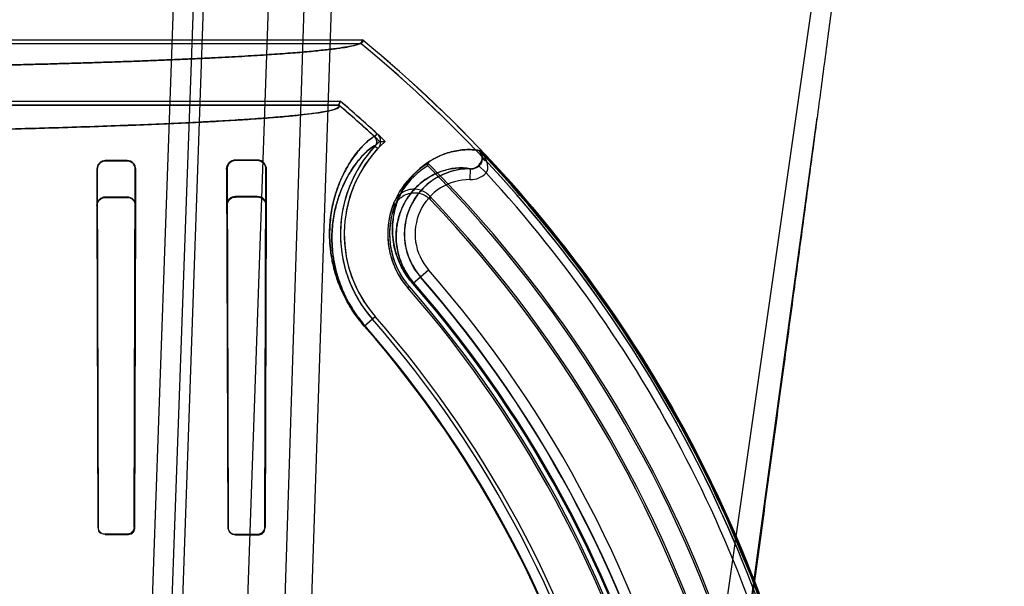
# Model space of a CAD drawing. Header units: millimetres. Extents: x 0 to 297, y 0 to 210.
# Tile 366 of 405: x 240.86 to 241.086, y 158.85 to 158.98. Entities that reach past the tile are written whole.
import ezdxf

# ---------------------------------------------------------------- set-up
doc = ezdxf.new("R2010")
doc.units = ezdxf.units.MM
doc.header["$LTSCALE"] = 16.335
doc.layers.get('0').update_dxf_attribs({"linetype": 'CONTINUOUS'})
for name, color, linetype in [('AXES_REF', 7, 'CONTINUOUS'), ('INTFCLR_1', 7, 'CONTINUOUS'), ('INTFCLR_144815', 7, 'CONTINUOUS'), ('INTFCLR_72935', 7, 'CONTINUOUS')]:
    doc.layers.add(name, color=color, linetype=linetype)

msp = doc.modelspace()

# ---------------------------------------------------------------- linework, layer by layer
at = {"color": 7, "linetype": 'Continuous'}
for centre, radius in [((241.5069109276, 154.9564782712), 4.8479140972), ((241.5069109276, 154.9564782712), 4.8475), ((241.5069109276, 154.9564782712), 4.8164570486), ((241.5069109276, 159.1054782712), 0.4275)]:
    msp.add_circle(centre, radius, dxfattribs=at)
msp.add_arc((241.5069109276, 154.9564782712), 4.8, 278.2771290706, 261.7228709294, dxfattribs=at)
at = {"layer": 'AXES_REF', "color": 7, "linetype": 'Continuous'}
msp.add_arc((241.5069109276, 154.9564782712), 4.91, 113.0826119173, 66.9173880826, dxfattribs=at)
at = {"layer": 'AXES_REF', "color": 9, "linetype": 'Continuous'}
msp.add_arc((241.5069109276, 154.9564782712), 4.4222561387, 94.4118118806, 85.5881881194, dxfattribs=at)
at = {"layer": 'INTFCLR_1', "color": 6, "linetype": 'Continuous'}
for p, q in [((240.8109677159, 158.975387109), (240.9384938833, 158.975387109)), ((240.9384938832, 158.975387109), (240.9381784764, 158.9745054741)), ((240.9381784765, 158.9745054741), (240.8325016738, 158.9745054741)), ((240.8325016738, 158.9612596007), (240.9333896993, 158.9612596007)), ((240.9330656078, 158.9603779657), (240.9333896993, 158.9612596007)), ((240.5604766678, 158.9603779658), (240.9330656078, 158.9603779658)), ((240.8842711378, 158.9476036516), (240.8792711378, 158.9475876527)), ((240.8842711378, 158.9475064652), (240.8792711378, 158.9474929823)), ((240.9142711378, 158.9477294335), (240.9092711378, 158.9477038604)), ((240.9142711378, 158.9476072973), (240.9092711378, 158.9475876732)), ((240.8773109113, 158.9456122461), (240.8775571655, 158.8631826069)), ((240.8774027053, 158.9456122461), (240.8776228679, 158.8631826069)), ((240.8859356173, 158.8631826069), (240.8861628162, 158.9456122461)), ((240.8860029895, 158.8631826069), (240.8862593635, 158.9456122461)), ((240.9072016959, 158.9456122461), (240.9074863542, 158.8631826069)), ((240.9073122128, 158.9456122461), (240.9075579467, 158.8631826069)), ((240.9160062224, 158.8631826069), (240.9162644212, 158.9456122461)), ((240.916080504, 158.8631826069), (240.9163858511, 158.9456122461)), ((240.9535539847, 158.9464007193), (240.9536232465, 158.9469519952)), ((240.8792711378, 158.8615340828), (240.8842711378, 158.8615243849)), ((240.8792711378, 158.8614683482), (240.8842711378, 158.8614578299)), ((240.9092711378, 158.8614683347), (240.9142711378, 158.8614554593)), ((240.9092711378, 158.8613965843), (240.9142711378, 158.8613823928))]:
    msp.add_line(p, q, dxfattribs=at)
at = {"layer": 'INTFCLR_1', "color": 9, "linetype": 'Continuous'}
for p, q in [((240.9413155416, 158.953079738), (240.9419122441, 158.9537287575)), ((240.9413981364, 158.9509529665), (240.942043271, 158.950352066)), ((240.9653853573, 158.949905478), (240.9655637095, 158.9499054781)), ((240.8792711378, 158.9474929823), (240.8792711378, 158.9475876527)), ((240.8842711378, 158.9476036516), (240.8842711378, 158.9475064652)), ((240.9092711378, 158.9475876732), (240.9092711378, 158.9477038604)), ((240.9142711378, 158.9477294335), (240.9142711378, 158.9476072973)), ((240.8773109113, 158.9456122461), (240.8774027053, 158.9456122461)), ((240.8861628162, 158.9456122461), (240.8862593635, 158.9456122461)), ((240.9072016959, 158.9456122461), (240.9073122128, 158.9456122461)), ((240.9162644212, 158.9456122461), (240.9163858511, 158.9456122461)), ((240.9633153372, 158.94322491), (240.9633461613, 158.9457243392)), ((240.965193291, 158.9464873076), (240.9669804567, 158.9447431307)), ((240.9500900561, 158.9192540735), (240.9537179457, 158.9224261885)), ((240.9489635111, 158.9182690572), (240.9492928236, 158.918556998)), ((240.9389169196, 158.909484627), (240.9414353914, 158.911686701)), ((240.8776228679, 158.8631826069), (240.8775571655, 158.8631826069)), ((240.8792711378, 158.8614683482), (240.8792711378, 158.8615340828)), ((240.8842711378, 158.8615243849), (240.8842711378, 158.8614578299)), ((240.8860029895, 158.8631826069), (240.8859356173, 158.8631826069)), ((240.9075579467, 158.8631826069), (240.9074863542, 158.8631826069)), ((240.9092711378, 158.8613965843), (240.9092711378, 158.8614683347)), ((240.9142711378, 158.8614554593), (240.9142711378, 158.8613823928)), ((240.916080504, 158.8631826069), (240.9160062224, 158.8631826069))]:
    msp.add_line(p, q, dxfattribs=at)
at = {"layer": 'INTFCLR_1', "color": 7, "linetype": 'Continuous'}
for points in [[(240.9072016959, 158.9456122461), (240.9072048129, 158.9457387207), (240.9072158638, 158.9458668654), (240.907235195, 158.9459961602), (240.9072630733, 158.9461258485), (240.907299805, 158.9462555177), (240.9073458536, 158.9463850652), (240.907401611, 158.9465139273), (240.9074672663, 158.9466411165), (240.907543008, 158.9467657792)], [(240.8842711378, 158.8615243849), (240.8843425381, 158.8615257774), (240.8844143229, 158.861530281), (240.8844863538, 158.8615379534), (240.8845584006, 158.8615488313), (240.8846304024, 158.8615629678), (240.8847024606, 158.8615804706), (240.8847744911, 158.8616014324), (240.8848462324, 158.8616258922), (240.8849175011, 158.8616539)], [(240.9142711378, 158.8614554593), (240.9143325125, 158.861456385), (240.9143915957, 158.8614593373), (240.914448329, 158.8614640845), (240.9145025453, 158.8614703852), (240.9145543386, 158.8614780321), (240.9146040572, 158.86148689), (240.9146517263, 158.8614968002), (240.9146972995, 158.8615075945), (240.9147410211, 158.8615191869), (240.914782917, 158.8615314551), (240.9148229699, 158.8615442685), (240.9148613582, 158.8615575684), (240.914898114, 158.8615712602), (240.9149332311, 158.861585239), (240.9149668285, 158.8615994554), (240.9149988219, 158.8616137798), (240.9150293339, 158.8616281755), (240.9150587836, 158.8616427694), (240.9150873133, 158.8616575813), (240.9151148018, 158.8616724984), (240.9151412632, 158.8616874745), (240.91516668, 158.8617024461), (240.9151910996, 158.8617173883), (240.9152146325, 158.8617323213), (240.9152373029, 158.8617472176), (240.9152591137, 158.8617620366), (240.9152801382, 158.8617767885), (240.9153004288, 158.8617914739), (240.9153199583, 158.8618060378), (240.9153386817, 158.8618204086), (240.9153565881, 158.8618345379), (240.9153737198, 158.8618484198), (240.9153901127, 158.8618620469), (240.9154057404, 158.8618753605), (240.9154206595, 158.8618883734), (240.9154350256, 158.8619011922), (240.9154488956, 158.8619138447), (240.9154622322, 158.8619262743), (240.9154750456, 158.8619384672)]]:
    msp.add_lwpolyline(points, dxfattribs=at)
at = {"layer": 'INTFCLR_1', "color": 6, "linetype": 'Continuous'}
for centre, radius, start, end in [((240.7467711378, 158.7414782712), 0.3024416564, 16.9630954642, 50.66033312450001), ((240.7467711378, 158.7414782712), 0.3015600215, 16.9630954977, 50.6004938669), ((240.7467711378, 158.7414782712), 0.2883232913, 47.4048661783, 49.66507497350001), ((240.7467711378, 158.7414782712), 0.2874416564, 47.4048594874, 49.6005726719), ((240.9403003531, 158.9519753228), 0.0015001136, 317.0367077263, 47.4092146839), ((240.9403003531, 158.9519753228), 0.0023817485, 317.0359018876, 47.4092186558), ((240.9631606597, 158.9306826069), 0.029740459, 137.0331414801, 221.1654492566), ((240.9631606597, 158.9306826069), 0.028858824, 137.0331411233, 221.1654492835), ((240.9631606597, 158.9306826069), 0.018858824, 120.3796132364, 221.1654492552), ((240.9631606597, 158.9306826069), 0.0184213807, 121.43264916, 221.1654492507), ((240.7467711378, 158.7414782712), 0.2911225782, 16.9630954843, 44.741095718), ((240.7467711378, 158.7414782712), 0.2915600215, 16.9630953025, 44.8084638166), ((240.7467711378, 158.7414782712), 0.2996810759, 10.8985890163, 42.7086480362), ((240.7467711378, 158.7414782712), 0.2685828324, 13.9313766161, 41.16544924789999), ((240.7467711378, 158.7414782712), 0.2690202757, 13.9313763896, 41.16544924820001), ((240.7467711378, 158.7414782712), 0.2577011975, 13.9313763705, 41.1654492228), ((240.7467711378, 158.7414782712), 0.2585828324, 13.9313761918, 41.1654492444)]:
    msp.add_arc(centre, radius, start, end, dxfattribs=at)
at = {"layer": 'INTFCLR_1', "color": 9, "linetype": 'Continuous'}
for centre, radius, start, end in [((240.7467711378, 158.7414782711), 0.302178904, 4.2349584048, 43.61014177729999), ((240.9631606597, 158.9306826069), 0.0150428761, 89.29343788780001, 221.165449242), ((240.9631606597, 158.9306826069), 0.0125432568, 89.2934378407, 221.165449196), ((240.9633807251, 158.9482509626), 0.0050263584, 269.2546319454, 315.7407849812), ((240.7467711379, 158.7414782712), 0.2748983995, 13.9313763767, 41.1654492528), ((240.7467711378, 158.7414782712), 0.2723987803, 13.931376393, 41.1654492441), ((240.7467711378, 158.7414782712), 0.2700792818, 13.9313770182, 41.165449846), ((240.7467711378, 158.7414782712), 0.2703464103, 13.9313763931, 41.1654492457), ((240.7467711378, 158.7414782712), 0.2552374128, 13.9313770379, 41.16544983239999), ((240.7467711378, 158.7414782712), 0.2554052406, 13.9313763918, 41.1654492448)]:
    msp.add_arc(centre, radius, start, end, dxfattribs=at)
at = {"layer": 'INTFCLR_1', "color": 6, "linetype": 'Continuous'}
for points, knots in [([(240.8065762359, 158.9687386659), (240.8083582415, 158.9687590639), (240.8119033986, 158.9688016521), (240.8171912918, 158.9688713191), (240.8224180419, 158.968946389), (240.8275791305, 158.9690267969), (240.8326700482, 158.9691124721), (240.8376864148, 158.9692033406), (240.8426238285, 158.9692993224), (240.8474780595, 158.969400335), (240.8522448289, 158.9695062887), (240.8569200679, 158.9696170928), (240.8614996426, 158.9697326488), (240.8659796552, 158.9698528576), (240.8703561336, 158.969977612), (240.874625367, 158.9701068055), (240.8787835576, 158.9702403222), (240.8828271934, 158.9703780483), (240.8867526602, 158.9705198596), (240.8905566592, 158.9706656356), (240.8942357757, 158.9708152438), (240.8977869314, 158.9709685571), (240.9012069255, 158.9711254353), (240.9044929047, 158.9712857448), (240.9076418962, 158.9714493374), (240.9106512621, 158.9716160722), (240.9135182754, 158.9717857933), (240.9162405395, 158.9719583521), (240.918815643, 158.9721335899), (240.9212413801, 158.9723113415), (240.9235157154, 158.9724914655), (240.9256363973, 158.9726737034), (240.9276026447, 158.972858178), (240.9294093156, 158.9730437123), (240.9310661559, 158.9732333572), (240.9325352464, 158.9734164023), (240.9342856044, 158.9736791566), (240.935798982, 158.9738755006), (240.9392051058, 158.9748041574), (240.9384938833, 158.975387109)], [0, 0, 0, 0, 0.040362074, 0.08029761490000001, 0.119772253, 0.1587513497, 0.1972017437, 0.2350892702, 0.2723822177, 0.309046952, 0.3450531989, 0.3803681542, 0.4149629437, 0.4488058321, 0.4818693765, 0.514123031, 0.5455409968, 0.5760938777, 0.6057576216, 0.6345041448, 0.6623112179, 0.6891522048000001, 0.7150066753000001, 0.7398496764, 0.7636625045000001, 0.7864220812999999, 0.808111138, 0.8287090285, 0.8482003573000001, 0.8665674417, 0.8837952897, 0.899869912, 0.9147781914, 0.9285082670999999, 0.9410496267, 0.9523931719, 0.9625315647, 0.9791725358, 1, 1, 1, 1]), ([(240.5604766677, 158.9603779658), (240.5599677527, 158.959944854), (240.5624468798, 158.9590206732), (240.5640753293, 158.958830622), (240.5668253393, 158.958376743), (240.5699061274, 158.9580461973), (240.5737054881, 158.9576781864), (240.5780934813, 158.9573303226), (240.5831654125, 158.9569820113), (240.5888275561, 158.9566460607), (240.5950615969, 158.9563218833), (240.6018444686, 158.9560112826), (240.609149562, 158.9557153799), (240.6169527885, 158.9554352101), (240.6252231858, 158.9551718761), (240.6339310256, 158.9549263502), (240.6430382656, 158.9546996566), (240.6525161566, 158.9544924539), (240.6623335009, 158.9543054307), (240.672452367, 158.9541393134), (240.6828302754, 158.9539947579), (240.693433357, 158.9538721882), (240.7042288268, 158.9537719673), (240.7151795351, 158.9536944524), (240.726243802, 158.9536399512), (240.7373769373, 158.9536086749), (240.7485323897, 158.9536007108), (240.7596707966, 158.9536160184), (240.7707553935, 158.9536544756), (240.7817530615, 158.9537159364), (240.7926256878, 158.95380018), (240.8033350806, 158.9539069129), (240.8138399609, 158.9540357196), (240.8240992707, 158.9541860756), (240.8340746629, 158.9543573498), (240.8437349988, 158.9545489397), (240.8530432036, 158.9547600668), (240.8619671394, 158.9549899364), (240.8704754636, 158.9552376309), (240.8785463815, 158.9555024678), (240.8861456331, 158.955783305), (240.8932507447, 158.9560792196), (240.8998330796, 158.9563888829), (240.9058728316, 158.9567113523), (240.9113446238, 158.9570448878), (240.916230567, 158.9573885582), (240.920437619, 158.9577330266), (240.9239388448, 158.9580750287), (240.9266053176, 158.9583813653), (240.928763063, 158.9586911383), (240.9305217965, 158.9589832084), (240.9338547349, 158.9597063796), (240.9330656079, 158.9603779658)], [0, 0, 0, 0, 0.0053653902, 0.0105118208, 0.0174760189, 0.0261386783, 0.0359683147, 0.0479263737, 0.0615456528, 0.0767631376, 0.0934730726, 0.1116627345, 0.1312789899, 0.1521719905, 0.1743536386, 0.19771396, 0.2221132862, 0.2474965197, 0.2738282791, 0.300949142, 0.3287498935, 0.357158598, 0.3860849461, 0.4154283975, 0.4450819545, 0.4749189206, 0.5048145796, 0.5346469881, 0.5643471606, 0.5938112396, 0.6229465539, 0.651644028, 0.6797991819, 0.7072945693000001, 0.7340229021, 0.7599014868, 0.7848707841, 0.8087758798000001, 0.8315737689, 0.8532113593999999, 0.873610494, 0.8926282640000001, 0.9103060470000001, 0.9265175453, 0.941187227, 0.954324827, 0.9658240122, 0.9751315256, 0.9824167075, 0.9877637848, 0.9916803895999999, 1, 1, 1, 1]), ([(240.8792711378, 158.9475876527), (240.8788054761, 158.9475862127), (240.8777670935, 158.9472045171), (240.8773084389, 158.9461503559), (240.8773109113, 158.9456122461)], [0, 0, 0, 0, 0.4639106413, 1, 1, 1, 1]), ([(240.8792711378, 158.9474929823), (240.8787948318, 158.9474917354), (240.8777996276, 158.9470910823), (240.8774008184, 158.9460925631), (240.8774027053, 158.9456122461)], [0, 0, 0, 0, 0.4979025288, 1, 1, 1, 1]), ([(240.8862593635, 158.9456122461), (240.8862617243, 158.9460963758), (240.8858674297, 158.947153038), (240.884802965, 158.9476054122), (240.8842711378, 158.9476036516)], [0, 0, 0, 0, 0.4765274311, 1, 1, 1, 1]), ([(240.8861628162, 158.9456122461), (240.8861647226, 158.9460771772), (240.8857841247, 158.9470827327), (240.8847726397, 158.9475078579), (240.8842711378, 158.9475064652)], [0, 0, 0, 0, 0.4810806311, 1, 1, 1, 1]), ([(240.9092711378, 158.9475876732), (240.908787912, 158.9475858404), (240.9077470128, 158.9471835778), (240.9073098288, 158.9461327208), (240.9073122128, 158.9456122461)], [0, 0, 0, 0, 0.4814434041, 1, 1, 1, 1]), ([(240.9163858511, 158.9456122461), (240.9163889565, 158.9460906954), (240.916011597, 158.9472083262), (240.9148724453, 158.9477326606), (240.9142711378, 158.9477294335)], [0, 0, 0, 0, 0.44311006, 1, 1, 1, 1]), ([(240.9162644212, 158.9456122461), (240.9162666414, 158.9460626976), (240.9159104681, 158.9471148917), (240.9148379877, 158.9476095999), (240.9142711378, 158.9476072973)], [0, 0, 0, 0, 0.4427915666, 1, 1, 1, 1]), ([(240.9074863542, 158.8631826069), (240.9074873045, 158.8627230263), (240.9078736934, 158.8617748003), (240.9088201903, 158.8613978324), (240.9092711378, 158.8613965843)], [0, 0, 0, 0, 0.504740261, 1, 1, 1, 1]), ([(240.9142711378, 158.8613823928), (240.914717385, 158.861381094), (240.9156753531, 158.8617470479), (240.9160794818, 158.8627079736), (240.916080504, 158.8631826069)], [0, 0, 0, 0, 0.4845880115, 1, 1, 1, 1])]:
    msp.add_open_spline(points, degree=3, knots=knots, dxfattribs=at)
at = {"layer": 'INTFCLR_1', "color": 9, "linetype": 'Continuous'}
for points, knots in [([(240.9413155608, 158.9530797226), (240.94115675, 158.9532257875), (240.9402736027, 158.9525441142), (240.9394801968, 158.9519402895), (240.9383490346, 158.9507821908), (240.9373024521, 158.9495664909), (240.9361413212, 158.9480091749), (240.9349362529, 158.9461043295), (240.9337341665, 158.9437998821), (240.9326049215, 158.94103857), (240.9318306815, 158.9383912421), (240.9313439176, 158.9359840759), (240.9310626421, 158.9339348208), (240.9309093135, 158.9316949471), (240.9309217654, 158.929246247), (240.9311076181, 158.9270663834), (240.9313887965, 158.9251984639), (240.9318001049, 158.9231264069), (240.9324032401, 158.9209630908), (240.933226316, 158.9187237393), (240.9340119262, 158.9169219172), (240.9349660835, 158.9150611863), (240.9360990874, 158.9131718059), (240.9374151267, 158.9112885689), (240.938397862, 158.9100782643), (240.9389169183, 158.909484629)], [0, 0, 0, 0, 0.013253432, 0.048452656, 0.0753968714, 0.1085840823, 0.1481676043, 0.1941727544, 0.2470363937, 0.3075645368, 0.3771545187, 0.4160793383, 0.4583399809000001, 0.5041145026, 0.5538701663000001, 0.6086100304, 0.6383265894, 0.669862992, 0.7383304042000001, 0.7759793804, 0.8163493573, 0.8589897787, 0.9043377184, 0.9515633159, 1, 1, 1, 1]), ([(240.9413981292, 158.950952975), (240.9412467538, 158.9510936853), (240.9403956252, 158.9504707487), (240.9396378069, 158.9498908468), (240.9385573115, 158.9488012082), (240.9375589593, 158.9476513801), (240.9364512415, 158.9461783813), (240.9353015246, 158.9443743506), (240.934154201, 158.9421903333), (240.9330756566, 158.9395714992), (240.9323352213, 158.9370594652), (240.9318687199, 158.9347744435), (240.9315946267, 158.9328024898), (240.9314994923, 158.9314165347), (240.9314760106, 158.9306826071)], [0, 0, 0, 0, 0.0264300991, 0.09603534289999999, 0.1492597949, 0.2148151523, 0.2930125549, 0.3839088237, 0.4883734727, 0.608005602, 0.7455737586, 0.82253272, 0.9060948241, 1, 1, 1, 1]), ([(240.9653853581, 158.9499054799), (240.9643326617, 158.9501370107), (240.9627238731, 158.950190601), (240.9599849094, 158.9499096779), (240.9570048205, 158.9491277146), (240.954017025, 158.9475920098), (240.9516271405, 158.9457581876), (240.9501528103, 158.944274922), (240.949034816, 158.9428800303), (240.9482191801, 158.9416865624), (240.9474608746, 158.9403607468), (240.9467770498, 158.9388898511), (240.9461897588, 158.9372589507), (240.9457271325, 158.9354476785), (240.9454276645, 158.9334227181), (240.9453517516, 158.9311430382), (240.9455473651, 158.9290695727), (240.9459106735, 158.9272684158), (240.9463342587, 158.9257784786), (240.946932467, 158.924198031), (240.9477432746, 158.9225396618), (240.9487890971, 158.9208560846), (240.9496311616, 158.9197789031), (240.9500900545, 158.9192540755)], [0, 0, 0, 0, 0.0731414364, 0.1074412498, 0.186932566, 0.2804896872, 0.3332573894, 0.3908771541, 0.4218864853, 0.4544725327, 0.4888659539, 0.5254155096, 0.5644057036, 0.606326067, 0.652065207, 0.7030408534, 0.7607510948, 0.7929196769, 0.8276279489, 0.8657431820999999, 0.9074427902, 0.9526922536, 1, 1, 1, 1]), ([(240.9660529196, 158.9484736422), (240.9660483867, 158.9483144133), (240.9659701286, 158.9475866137), (240.9655924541, 158.9468957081), (240.965193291, 158.9464873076)], [0, 0, 0, 0, 0.2181012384, 1, 1, 1, 1]), ([(240.9669804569, 158.9447431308), (240.9674176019, 158.9452434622), (240.9674603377, 158.9463454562), (240.9671989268, 158.9472117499), (240.9671097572, 158.9474551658)], [0, 0, 0, 0, 0.7193320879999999, 1, 1, 1, 1]), ([(240.9633461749, 158.9457243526), (240.9611242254, 158.9462126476), (240.9574643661, 158.9456904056), (240.9537656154, 158.9438452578), (240.9516946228, 158.9422859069), (240.9501219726, 158.9407297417), (240.9486525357, 158.9387724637), (240.9476252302, 158.9368105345), (240.9469602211, 158.9349963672), (240.9464625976, 158.9330906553), (240.946287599, 158.9316201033), (240.9462582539, 158.9306825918)], [0, 0, 0, 0, 0.2666463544, 0.4053411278, 0.4836900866, 0.5693315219, 0.6638820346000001, 0.7694440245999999, 0.8275546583, 0.8900616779, 1, 1, 1, 1]), ([(240.9314760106, 158.9306826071), (240.9314522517, 158.9299400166), (240.9314602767, 158.9283488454), (240.9316321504, 158.9263043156), (240.9318974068, 158.9245294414), (240.9322863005, 158.9225603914), (240.9328577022, 158.9205044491), (240.9336383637, 158.9183761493), (240.9343839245, 158.9166636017), (240.9352898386, 158.9148950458), (240.9363659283, 158.9130992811), (240.9376161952, 158.9113094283), (240.9385500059, 158.9101592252), (240.9390432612, 158.9095950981)], [0, 0, 0, 0, 0.0971942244, 0.2079456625, 0.2680729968, 0.3318851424, 0.4704330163, 0.5466220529, 0.6283200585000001, 0.7146151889, 0.8063917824, 0.9019699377, 1, 1, 1, 1]), ([(240.9462582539, 158.9306825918), (240.9462261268, 158.9296562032), (240.9463461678, 158.9277678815), (240.9469038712, 158.9254606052), (240.9475629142, 158.9237092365), (240.9482623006, 158.9222735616), (240.9491658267, 158.9208162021), (240.9498941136, 158.9198839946), (240.9502911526, 158.9194299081)], [0, 0, 0, 0, 0.2519356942, 0.4608612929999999, 0.5800555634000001, 0.7104768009, 0.8520151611, 1, 1, 1, 1])]:
    msp.add_open_spline(points, degree=3, knots=knots, dxfattribs=at)
for points in [[(240.9660512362, 158.94849437), (240.9659869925, 158.9490104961), (240.9657430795, 158.9495279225), (240.9653853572, 158.9499054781)], [(240.9671097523, 158.9474551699), (240.9667688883, 158.9483587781), (240.9662143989, 158.9491918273), (240.9655637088, 158.9499054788)], [(240.9655637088, 158.9499054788), (240.965874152, 158.9495165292), (240.9660427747, 158.9489919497), (240.9660512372, 158.9484943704)], [(240.9660544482, 158.9484743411), (240.966163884, 158.9479977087), (240.9666542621, 158.9476331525), (240.9671097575, 158.9474551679)], [(240.9633461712, 158.9457243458), (240.9640122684, 158.9457149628), (240.9647271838, 158.9460113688), (240.965193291, 158.9464873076)]]:
    msp.add_open_spline(points, degree=3, dxfattribs=at)
at = {"layer": 'INTFCLR_1', "color": 7, "linetype": 'Continuous'}
msp.add_open_spline([(240.9092711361, 158.9477038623), (240.9087777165, 158.9477045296), (240.9076828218, 158.9472933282), (240.9071927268, 158.9461800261), (240.9072016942, 158.9456122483)], degree=3, knots=[0, 0, 0, 0, 0.4649341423, 1, 1, 1, 1], dxfattribs=at)
for points in [[(240.907543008, 158.9467657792), (240.9078419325, 158.9472209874), (240.9083595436, 158.9476666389), (240.9089041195, 158.9476693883)], [(240.8842711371, 158.8615243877), (240.8847952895, 158.861523), (240.8856594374, 158.8617419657), (240.8856576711, 158.8622661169)], [(240.8849175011, 158.8616539), (240.8854005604, 158.8618566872), (240.8859054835, 158.8623515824), (240.8859064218, 158.8628754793)], [(240.9142711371, 158.8614554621), (240.9147197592, 158.8614538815), (240.9155151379, 158.8615269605), (240.9155124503, 158.8619755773)], [(240.9154750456, 158.8619384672), (240.9158001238, 158.8622509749), (240.9160053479, 158.8627316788), (240.9160062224, 158.8631826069)]]:
    msp.add_open_spline(points, degree=3, dxfattribs=at)
at = {"layer": 'INTFCLR_1', "color": 6, "linetype": 'Continuous'}
for points in [[(240.8775571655, 158.8631826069), (240.877558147, 158.8626613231), (240.8777504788, 158.8617926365), (240.8782717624, 158.8617915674)], [(240.8776228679, 158.8631826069), (240.8776236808, 158.8627148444), (240.8777535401, 158.8619142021), (240.8782213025, 158.8619133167)], [(240.8842711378, 158.8614578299), (240.8848174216, 158.8614566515), (240.885714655, 158.8616855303), (240.8857157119, 158.8622318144)], [(240.9075579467, 158.8631826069), (240.9075589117, 158.8626693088), (240.9077375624, 158.8618087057), (240.9082508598, 158.8618074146)]]:
    msp.add_open_spline(points, degree=3, dxfattribs=at)
at = {"layer": 'INTFCLR_144815', "color": 9, "linetype": 'Continuous'}
for p, q in [((240.8999681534, 159.1257148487), (240.8861655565, 158.7362653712)), ((240.8906343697, 158.7356267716), (240.9047641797, 159.1257148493)), ((240.9067711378, 159.1257148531), (240.8931721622, 158.736303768)), ((240.9217711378, 159.1257148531), (240.9081538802, 158.7357802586)), ((240.9295726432, 159.1257148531), (240.9170299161, 158.7364346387)), ((240.936022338, 159.1257148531), (240.9230808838, 158.7363037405)), ((241.0623530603, 159.1257148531), (240.9716806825, 158.4917480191))]:
    msp.add_line(p, q, dxfattribs=at)
at = {"layer": 'INTFCLR_144815', "color": 7, "linetype": 'Continuous'}
msp.add_line((241.0203272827, 158.7892996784), (241.0431893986, 158.957424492), dxfattribs=at)
msp.add_open_spline([(241.0623530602, 159.1257148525), (241.0627474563, 159.125722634), (241.0627051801, 159.1244037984), (241.0628137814, 159.1233782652), (241.0627853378, 159.1220114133), (241.0627465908, 159.1206181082), (241.062674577, 159.1191448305), (241.0625810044, 159.1175609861), (241.0624644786, 159.1158549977), (241.0623419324, 159.1142394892), (241.0622220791, 159.1127574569), (241.0621140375, 159.1114767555), (241.0619921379, 159.1100842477), (241.061854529, 159.1085642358), (241.0617000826, 159.106911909), (241.0615265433, 159.1051074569), (241.061329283, 159.1031094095), (241.0611056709, 159.1009016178), (241.060856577, 159.0984991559), (241.060578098, 159.0958695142), (241.060254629, 159.0928764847), (241.0598960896, 159.0896244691), (241.0594969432, 159.0860679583), (241.059049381, 159.0821444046), (241.0585283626, 159.0776501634), (241.0579404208, 159.0726570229), (241.0572708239, 159.0670512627), (241.056512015, 159.0607852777), (241.0556342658, 159.0536322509), (241.054636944, 159.0456053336), (241.0534978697, 159.0365440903), (241.0522053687, 159.0263738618), (241.0507762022, 159.0152417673), (241.0492116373, 159.0031652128), (241.0475387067, 158.9903568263), (241.0457443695, 158.9767188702), (241.0438555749, 158.9624564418), (241.0418772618, 158.9476051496), (241.0398216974, 158.9322540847), (241.0376735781, 158.9162868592), (241.0354188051, 158.8995988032), (241.0330727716, 158.882304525), (241.0306669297, 158.8646342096), (241.0282108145, 158.8466545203), (241.0256833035, 158.8282090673), (241.0230468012, 158.8090242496), (241.0212491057, 158.7959797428), (241.0203272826, 158.7892996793)], degree=3, knots=[0, 0, 0, 0, 0.0034886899, 0.0071800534, 0.0109842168, 0.015031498, 0.0196690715, 0.0239789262, 0.0290766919, 0.0347873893, 0.0383085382, 0.04222623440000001, 0.0461540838, 0.05067084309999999, 0.05572407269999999, 0.06083082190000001, 0.0667029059, 0.0734805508, 0.0804562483, 0.0880639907, 0.0968669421, 0.1070805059, 0.1169988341, 0.1285179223, 0.1420051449, 0.1570117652, 0.1729819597, 0.1919344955, 0.2128325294, 0.2367173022, 0.263469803, 0.2936002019, 0.327385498, 0.3627292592, 0.4012969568, 0.4416240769, 0.4843818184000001, 0.5285341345, 0.5741280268, 0.6213572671, 0.6710193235, 0.7230570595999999, 0.7757074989, 0.8287361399, 0.883544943, 0.9403621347, 1, 1, 1, 1], dxfattribs=at)
at = {"layer": 'INTFCLR_72935', "color": 6, "linetype": 'Continuous'}
for p, q in [((240.810967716, 158.975387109), (240.9384938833, 158.975387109)), ((240.9381784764, 158.9745054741), (240.9384938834, 158.9753871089)), ((240.9381784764, 158.9745054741), (240.8133534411, 158.9745054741)), ((240.8133534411, 158.9612596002), (240.9333896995, 158.9612596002)), ((240.9333896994, 158.9612596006), (240.9330656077, 158.9603779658)), ((240.9330656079, 158.9603779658), (240.5604766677, 158.9603779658)), ((240.9424523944, 158.9520288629), (240.9437425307, 158.9520313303)), ((240.9631606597, 158.9456826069), (240.9635229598, 158.9456826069)), ((240.8842711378, 158.9392253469), (240.8792711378, 158.9392104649)), ((240.8792711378, 158.9391213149), (240.8842711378, 158.9391341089)), ((240.9142711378, 158.9393395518), (240.9092711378, 158.9393168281)), ((240.9092711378, 158.9392104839), (240.9142711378, 158.9392287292)), ((240.877347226, 158.9372729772), (240.8775571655, 158.8631826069)), ((240.8776228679, 158.8631826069), (240.877434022, 158.9372729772)), ((240.8861301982, 158.9372729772), (240.8859356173, 158.8631826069)), ((240.8862209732, 158.9372729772), (240.8860029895, 158.8631826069)), ((240.9072463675, 158.9372729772), (240.9074863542, 158.8631826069)), ((240.9075579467, 158.8631826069), (240.9073484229, 158.9372729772)), ((240.9162256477, 158.9372729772), (240.9160062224, 158.8631826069)), ((240.9163360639, 158.9372729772), (240.916080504, 158.8631826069)), ((240.8842711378, 158.8615243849), (240.8792711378, 158.8615340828)), ((240.8792711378, 158.8614683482), (240.8842711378, 158.8614578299)), ((240.9142711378, 158.8614554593), (240.9092711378, 158.8614683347)), ((240.9092711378, 158.8613965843), (240.9142711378, 158.8613823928))]:
    msp.add_line(p, q, dxfattribs=at)
at = {"layer": 'INTFCLR_72935', "color": 9, "linetype": 'Continuous'}
for p, q in [((240.9635229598, 158.9456826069), (240.9635866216, 158.9456826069)), ((240.8792711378, 158.9392104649), (240.8792711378, 158.9391213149)), ((240.8842711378, 158.9391341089), (240.8842711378, 158.9392253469)), ((240.9092711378, 158.9393168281), (240.9092711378, 158.9392104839)), ((240.9142711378, 158.9392287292), (240.9142711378, 158.9393395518)), ((240.877434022, 158.9372729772), (240.877347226, 158.9372729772)), ((240.8862209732, 158.9372729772), (240.8861301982, 158.9372729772)), ((240.9073484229, 158.9372729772), (240.9072463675, 158.9372729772)), ((240.9163360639, 158.9372729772), (240.9162256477, 158.9372729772)), ((240.9500900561, 158.9192540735), (240.95186848, 158.9208090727)), ((240.9492928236, 158.918556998), (240.9489635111, 158.9182690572)), ((240.9389169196, 158.909484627), (240.9414353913, 158.9116867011)), ((240.8775571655, 158.8631826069), (240.8776228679, 158.8631826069)), ((240.8792711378, 158.8615340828), (240.8792711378, 158.8614683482)), ((240.8842711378, 158.8614578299), (240.8842711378, 158.8615243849)), ((240.8859356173, 158.8631826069), (240.8860029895, 158.8631826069)), ((240.9074863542, 158.8631826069), (240.9075579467, 158.8631826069)), ((240.9092711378, 158.8614683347), (240.9092711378, 158.8613965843)), ((240.9142711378, 158.8613823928), (240.9142711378, 158.8614554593)), ((240.9160062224, 158.8631826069), (240.916080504, 158.8631826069))]:
    msp.add_line(p, q, dxfattribs=at)
at = {"layer": 'INTFCLR_72935', "color": 7, "linetype": 'Continuous'}
for points in [[(240.9075861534, 158.9384085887), (240.9075106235, 158.9382856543), (240.9074452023, 158.938160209), (240.9073896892, 158.9380331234), (240.9073438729, 158.9379053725), (240.907307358, 158.9377775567), (240.9072796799, 158.9376498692), (240.9072605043, 158.9375227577), (240.9072495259, 158.9373969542), (240.9072463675, 158.9372729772)], [(240.9073484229, 158.9372729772), (240.907351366, 158.9373877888), (240.9073614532, 158.9375049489), (240.9073791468, 158.9376239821), (240.9074048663, 158.9377442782), (240.9074390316, 158.9378653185), (240.9074821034, 158.9379866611), (240.9075344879, 158.938107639), (240.9075964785, 158.9382273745), (240.9076683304, 158.9383449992)], [(240.8849154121, 158.8616530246), (240.884845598, 158.86162566), (240.8847748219, 158.8616015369), (240.884703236, 158.8615806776), (240.8846307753, 158.8615630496), (240.8845578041, 158.8615487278), (240.8844851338, 158.861537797), (240.8844131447, 158.861530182), (240.8843417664, 158.8615257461), (240.8842711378, 158.8615243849)], [(240.8842711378, 158.8614578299), (240.8843449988, 158.861459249), (240.88441936, 158.8614638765), (240.8844940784, 158.8614717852), (240.8845689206, 158.861483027), (240.884643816, 158.8614976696), (240.8847188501, 158.8615158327), (240.8847939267, 158.8615376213), (240.884868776, 158.8615630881), (240.8849432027, 158.8615922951)], [(240.9154739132, 158.8619373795), (240.9154620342, 158.8619260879), (240.9154499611, 158.8619148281), (240.9154376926, 158.8619036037), (240.9154254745, 158.8618926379), (240.9154130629, 158.8618817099), (240.9153997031, 158.8618701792), (240.9153849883, 158.8618577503), (240.9153692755, 158.8618447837), (240.9153529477, 158.8618316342), (240.9153360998, 158.8618184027), (240.9153186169, 158.8618050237), (240.9153005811, 158.8617915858), (240.9152820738, 158.8617781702), (240.9152629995, 158.8617647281), (240.9152431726, 158.861751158), (240.9152225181, 158.8617374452), (240.9152010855, 158.8617236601), (240.9151788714, 158.8617098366), (240.9151559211, 158.8616960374), (240.9151321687, 158.861682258), (240.9151074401, 158.8616684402), (240.9150817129, 158.8616546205), (240.915054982, 158.8616408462), (240.9150270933, 158.8616270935), (240.9149979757, 158.8616133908), (240.91496767, 158.8615998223), (240.9149361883, 158.8615864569), (240.9149036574, 158.8615734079), (240.9148699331, 158.861560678), (240.9148346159, 158.8615481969), (240.9147975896, 158.8615360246), (240.9147589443, 158.861524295), (240.9147185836, 158.861513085), (240.9146765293, 158.8615025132), (240.9146327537, 158.8614926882), (240.9145870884, 158.8614836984), (240.9145395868, 158.8614756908), (240.9144902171, 158.8614688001), (240.9144386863, 158.8614631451), (240.9143849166, 158.8614589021), (240.9143290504, 158.8614562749), (240.9142711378, 158.8614554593)]]:
    msp.add_lwpolyline(points, dxfattribs=at)
at = {"layer": 'INTFCLR_72935', "color": 6, "linetype": 'Continuous'}
for centre, radius, start, end in [((240.7467711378, 158.7414782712), 0.3024416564, 16.876440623, 50.6603330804), ((240.7467711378, 158.7414782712), 0.3015600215, 16.8240833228, 50.6004938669), ((240.7467711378, 158.7414782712), 0.2883232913, 46.90880382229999, 49.66507497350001), ((240.7467711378, 158.7414782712), 0.2874416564, 47.0962659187, 49.6005727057), ((240.9631606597, 158.9306826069), 0.0297404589, 134.1308575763, 221.1654492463), ((240.9631606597, 158.9306826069), 0.028858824, 132.2886710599, 221.1654492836), ((240.7467711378, 158.7414782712), 0.3020694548, 9.9390037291, 43.6299210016), ((240.9631606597, 158.9306826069), 0.015, 89.99999995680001, 221.1654493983), ((240.7467711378, 158.7414782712), 0.2865600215, 15.8953234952, 43.69894359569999), ((240.7467711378, 158.7414782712), 0.2861225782, 15.8671093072, 43.5585188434), ((240.9631606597, 158.9306826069), 0.018858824, 157.4146280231, 221.1654492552), ((240.9631606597, 158.9306826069), 0.0184213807, 160.3078697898, 221.1654491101), ((240.7467711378, 158.7414782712), 0.2724416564, 13.931376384, 41.1654492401), ((240.7467711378, 158.7414782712), 0.2685828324, 13.9313766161, 41.16544924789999), ((240.7467711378, 158.7414782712), 0.2690202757, 13.9313763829, 41.16544925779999), ((240.7467711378, 158.7414782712), 0.2577011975, 13.9313763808, 41.1654492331), ((240.7467711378, 158.7414782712), 0.2585828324, 13.9313761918, 41.1654492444)]:
    msp.add_arc(centre, radius, start, end, dxfattribs=at)
at = {"layer": 'INTFCLR_72935', "color": 9, "linetype": 'Continuous'}
for centre, radius, start, end in [((240.9879972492, 158.9460779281), 0.0346873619, 191.0093172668, 192.375301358), ((240.9874254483, 158.9401611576), 0.0417372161, 183.0704939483, 184.4951920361), ((240.7467711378, 158.7414782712), 0.2700792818, 13.9313770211, 41.16544983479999), ((240.7467711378, 158.7414782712), 0.2703464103, 13.9313763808, 41.1654492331), ((240.7467711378, 158.7414782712), 0.2552374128, 13.9313770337, 41.16544984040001), ((240.7467711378, 158.7414782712), 0.2554052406, 13.9313763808, 41.1654492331)]:
    msp.add_arc(centre, radius, start, end, dxfattribs=at)
at = {"layer": 'INTFCLR_72935', "color": 6, "linetype": 'Continuous'}
for points, knots in [([(240.9384938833, 158.975387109), (240.9389966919, 158.9749749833), (240.9366158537, 158.9739958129), (240.9350234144, 158.973829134), (240.9329201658, 158.9734595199), (240.9310662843, 158.9732344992), (240.92940928, 158.9730433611), (240.9276026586, 158.972858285), (240.9256363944, 158.9726736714), (240.9235157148, 158.9724914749), (240.921241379, 158.9723113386), (240.9188156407, 158.9721335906), (240.9162405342, 158.9719583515), (240.9135182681, 158.9717857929), (240.91065125, 158.9716160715), (240.9076418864, 158.9714493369), (240.9044928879, 158.9712857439), (240.9012069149, 158.9711254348), (240.897786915, 158.9709685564), (240.894235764, 158.9708152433), (240.8905566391, 158.9706656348), (240.8867526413, 158.9705198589), (240.8828271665, 158.9703780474), (240.8787835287, 158.9702403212), (240.8746253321, 158.9701068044), (240.8703560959, 158.9699776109), (240.8659796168, 158.9698528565), (240.8614996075, 158.9697326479), (240.8569200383, 158.9696170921), (240.8522448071, 158.9695062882), (240.8474780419, 158.9694003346), (240.8426238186, 158.9692993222), (240.8376864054, 158.9692033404), (240.8326700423, 158.969112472), (240.827579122, 158.9690267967), (240.8224180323, 158.9689463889), (240.8171912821, 158.9688713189), (240.8119033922, 158.968801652), (240.8083582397, 158.9687590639), (240.8065762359, 158.9687386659)], [0, 0, 0, 0, 0.0147184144, 0.0289274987, 0.0479851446, 0.0593242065, 0.07186058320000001, 0.08558520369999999, 0.1004875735, 0.1165558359, 0.1337768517, 0.1521365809, 0.1716202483, 0.1922099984, 0.2138903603, 0.2366410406, 0.2604442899, 0.2852775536, 0.3111215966, 0.3379520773, 0.3657479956, 0.3944832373, 0.4241351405, 0.4546759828, 0.4860814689, 0.5183223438, 0.5513727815, 0.5852021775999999, 0.6197831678, 0.6550840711, 0.6910759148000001, 0.7277261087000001, 0.7650041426, 0.8028766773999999, 0.8413117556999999, 0.8802754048, 0.9197343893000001, 0.9596540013, 1, 1, 1, 1]), ([(240.9330656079, 158.9603779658), (240.9335745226, 158.9599448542), (240.9310953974, 158.9590206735), (240.9294669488, 158.9588306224), (240.9267169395, 158.9583767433), (240.9236361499, 158.9580461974), (240.9198367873, 158.9576781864), (240.9154487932, 158.9573303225), (240.9103768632, 158.9569820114), (240.9047147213, 158.9566460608), (240.8984806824, 158.9563218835), (240.891697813, 158.9560112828), (240.8843927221, 158.9557153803), (240.8765894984, 158.9554352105), (240.8683191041, 158.9551718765), (240.8596112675, 158.9549263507), (240.8505040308, 158.9546996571), (240.8410261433, 158.9544924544), (240.8312088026, 158.9543054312), (240.8210899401, 158.9541393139), (240.8107120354, 158.9539947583), (240.8001089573, 158.9538721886), (240.7893134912, 158.9537719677), (240.7783627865, 158.9536944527), (240.7672985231, 158.9536399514), (240.7561653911, 158.953608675), (240.7450099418, 158.9536007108), (240.7338715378, 158.9536160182), (240.7227869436, 158.9536544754), (240.7117892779, 158.953715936), (240.7009166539, 158.9538001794), (240.690207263, 158.9539069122), (240.679702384, 158.9540357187), (240.6694430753, 158.9541860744), (240.6594676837, 158.9543573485), (240.649807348, 158.9545489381), (240.6404991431, 158.954760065), (240.6315752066, 158.9549899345), (240.6230668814, 158.9552376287), (240.6149959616, 158.9555024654), (240.6073967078, 158.9557833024), (240.6002915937, 158.9560792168), (240.5937092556, 158.9563888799), (240.5876694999, 158.9567113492), (240.5821977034, 158.9570448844), (240.5773117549, 158.9573885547), (240.5731046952, 158.9577330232), (240.5696034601, 158.9580750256), (240.5669369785, 158.9583813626), (240.5647792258, 158.9586911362), (240.5630204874, 158.9589832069), (240.5596875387, 158.9597063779), (240.5604766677, 158.9603779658)], [0, 0, 0, 0, 0.0053653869, 0.0105118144, 0.017476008, 0.0261386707, 0.0359683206, 0.0479263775, 0.061545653, 0.0767631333, 0.0934730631, 0.111662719, 0.1312789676, 0.1521719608, 0.1743536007, 0.1977139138, 0.222113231, 0.2474964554, 0.2738282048, 0.3009490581, 0.3287498, 0.3571584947, 0.3860848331, 0.4154282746, 0.4450818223, 0.4749187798, 0.5048144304, 0.534646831, 0.5643469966, 0.593811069, 0.6229463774, 0.6516438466, 0.6797989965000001, 0.7072943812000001, 0.7340227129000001, 0.7599012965, 0.7848705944, 0.8087756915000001, 0.8315735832, 0.8532111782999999, 0.8736103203, 0.8926280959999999, 0.9103058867, 0.9265173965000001, 0.9411870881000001, 0.9543247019, 0.9658239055, 0.9751314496, 0.9824166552, 0.9877637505, 0.9916803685, 1, 1, 1, 1]), ([(240.9654125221, 158.9499054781), (240.9657997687, 158.9494992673), (240.9662960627, 158.9483825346), (240.9657776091, 158.9464171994), (240.9643703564, 158.9456826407), (240.9635966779, 158.9456826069)], [0, 0, 0, 0, 0.2966988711, 0.5909806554, 1, 1, 1, 1]), ([(240.9539482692, 158.9394537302), (240.9536207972, 158.9397964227), (240.9528668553, 158.940390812), (240.9515397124, 158.9409266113), (240.9501218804, 158.9410679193), (240.9487257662, 158.9408060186), (240.947457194, 158.9401616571), (240.9464165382, 158.9391849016), (240.9459294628, 158.9383614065), (240.9457481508, 158.9379255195)], [0, 0, 0, 0, 0.1441331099, 0.2873927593, 0.4296311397, 0.5715340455, 0.7135603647, 0.8564468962, 1, 1, 1, 1]), ([(240.8862209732, 158.9372729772), (240.88622299, 158.9377366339), (240.8858486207, 158.9387702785), (240.8848033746, 158.9392269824), (240.8842711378, 158.9392253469)], [0, 0, 0, 0, 0.4655697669, 1, 1, 1, 1]), ([(240.8842711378, 158.9391341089), (240.8847335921, 158.9391353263), (240.8857220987, 158.9387535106), (240.8861320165, 158.9377601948), (240.8861301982, 158.9372729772)], [0, 0, 0, 0, 0.4869612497, 1, 1, 1, 1]), ([(240.9163360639, 158.9372729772), (240.9163386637, 158.9377448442), (240.9159642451, 158.9388363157), (240.9148534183, 158.9393423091), (240.9142711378, 158.9393395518)], [0, 0, 0, 0, 0.4476300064, 1, 1, 1, 1]), ([(240.9142711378, 158.9392287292), (240.9147336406, 158.9392304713), (240.9157688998, 158.9388569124), (240.9162279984, 158.9378084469), (240.9162256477, 158.9372729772)], [0, 0, 0, 0, 0.4634417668, 1, 1, 1, 1]), ([(240.9458166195, 158.9368899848), (240.9459807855, 158.9373486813), (240.9464435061, 158.9382207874), (240.9474772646, 158.9392672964), (240.9487620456, 158.9399682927), (240.9501894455, 158.9402679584), (240.9516452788, 158.9401434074), (240.9530088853, 158.9396039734), (240.9537815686, 158.938995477), (240.9541158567, 158.9386439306)], [0, 0, 0, 0, 0.144283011, 0.2875918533, 0.4297619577, 0.5715389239, 0.7134555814, 0.8563321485, 1, 1, 1, 1]), ([(240.9074863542, 158.8631826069), (240.9074872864, 158.8627317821), (240.9078634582, 158.8617850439), (240.9088114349, 158.8613978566), (240.9092711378, 158.8613965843)], [0, 0, 0, 0, 0.4951242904, 1, 1, 1, 1])]:
    msp.add_open_spline(points, degree=3, knots=knots, dxfattribs=at)
at = {"layer": 'INTFCLR_72935', "color": 9, "linetype": 'Continuous'}
for points, knots in [([(240.9389169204, 158.9094846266), (240.9384013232, 158.9100743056), (240.9374267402, 158.9112739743), (240.9361179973, 158.9131433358), (240.9349903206, 158.9150181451), (240.9340400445, 158.9168637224), (240.9332549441, 158.9186532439), (240.9324275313, 158.9208865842), (240.9318183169, 158.9230516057), (240.9314020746, 158.9251232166), (240.9311169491, 158.9269867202), (240.9309259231, 158.9291612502), (240.9309067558, 158.9316045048), (240.9310533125, 158.933841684), (240.9313286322, 158.9358935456), (240.9317035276, 158.9377751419), (240.9321545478, 158.9394998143), (240.9328094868, 158.9415354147), (240.933719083, 158.9437681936), (240.934921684, 158.9460787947), (240.9361219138, 158.947980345), (240.9372766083, 158.9495338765), (240.938320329, 158.9507506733), (240.9394575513, 158.9519204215), (240.9402593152, 158.9525310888), (240.9411545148, 158.9532278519), (240.94131556, 158.9530797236)], [0, 0, 0, 0, 0.0481128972, 0.0948396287, 0.1400555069, 0.1823895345, 0.2222603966, 0.2600101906, 0.3286183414, 0.3601103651, 0.3897605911, 0.4443772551, 0.4940218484, 0.5396970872, 0.5819719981, 0.6210923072, 0.6574699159, 0.6914075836, 0.7523833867, 0.8053095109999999, 0.8511583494, 0.8905021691, 0.9236660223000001, 0.9508068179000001, 0.9865600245, 1, 1, 1, 1]), ([(240.9390432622, 158.909595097), (240.9385532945, 158.910155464), (240.9376272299, 158.9112955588), (240.9363838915, 158.9130722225), (240.9353128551, 158.9148541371), (240.9344106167, 158.9166082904), (240.9336655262, 158.9183091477), (240.9328807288, 158.9204317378), (240.9323035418, 158.9224893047), (240.9319099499, 158.9244579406), (240.9316409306, 158.9262286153), (240.9314618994, 158.9282945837), (240.9314468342, 158.9306154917), (240.9315892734, 158.9327402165), (240.9318540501, 158.934688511), (240.9322133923, 158.9364747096), (240.9326449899, 158.9381115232), (240.933271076, 158.9400428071), (240.9341398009, 158.9421602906), (240.9352876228, 158.9443501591), (240.9364327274, 158.946151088), (240.9375343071, 158.9476205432), (240.9385299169, 158.948771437), (240.9396161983, 158.9498721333), (240.9403818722, 158.9504586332), (240.9412446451, 158.9510956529), (240.9413981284, 158.9509529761)], [0, 0, 0, 0, 0.0481350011, 0.0948828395, 0.1401184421, 0.1824700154, 0.2223563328, 0.2601195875, 0.3287485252, 0.3602483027, 0.3899046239, 0.4445290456, 0.4941763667, 0.539850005, 0.5821195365, 0.6212312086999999, 0.6575973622, 0.6915211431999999, 0.7524634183, 0.8053508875, 0.8511585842, 0.8904615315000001, 0.9235877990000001, 0.9506982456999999, 0.9864488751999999, 1, 1, 1, 1]), ([(240.9500900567, 158.9192540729), (240.9496269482, 158.9197837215), (240.9487786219, 158.9208700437), (240.947728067, 158.9225664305), (240.9469160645, 158.9242353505), (240.9463188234, 158.9258245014), (240.9458974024, 158.9273226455), (240.945539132, 158.9291278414), (240.9453502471, 158.9312002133), (240.9454328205, 158.9334811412), (240.9457391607, 158.9355088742), (240.9462089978, 158.9373208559), (240.9469705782, 158.9394136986), (240.9481437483, 158.9416769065), (240.9498266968, 158.9439485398), (240.9516411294, 158.9457710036), (240.9540398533, 158.9476068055), (240.9570331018, 158.9491385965), (240.9600116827, 158.9499144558), (240.9627396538, 158.9501902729), (240.964339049, 158.9501355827), (240.965385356, 158.9499054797)], [0, 0, 0, 0, 0.0477473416, 0.0933113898, 0.1351741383, 0.1735014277, 0.2083736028, 0.24067163, 0.298302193, 0.3491286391, 0.3952151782, 0.4372039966, 0.4759513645, 0.5461823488, 0.6093227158, 0.6671119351, 0.7201209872, 0.8138266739, 0.8931546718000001, 0.9272951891, 1, 1, 1, 1]), ([(240.9635766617, 158.9456826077), (240.9641271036, 158.9456826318), (240.9652270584, 158.9460731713), (240.9663386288, 158.9477372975), (240.9659451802, 158.9493146), (240.9653853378, 158.9499054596)], [0, 0, 0, 0, 0.2920755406, 0.5680939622, 1, 1, 1, 1]), ([(240.9502911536, 158.919429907), (240.9498904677, 158.9198881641), (240.9491567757, 158.9208283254), (240.9482491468, 158.9222965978), (240.947548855, 158.9237419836), (240.9464112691, 158.926780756), (240.9460456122, 158.9301826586), (240.9465634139, 158.933487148), (240.946977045, 158.9350498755), (240.9476445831, 158.9368513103), (240.9486686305, 158.9387959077), (240.9501328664, 158.9407419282), (240.9517074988, 158.9422975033), (240.9537822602, 158.9438550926), (240.9563689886, 158.9451482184), (240.9598049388, 158.9459813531), (240.9622215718, 158.9460127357), (240.9635229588, 158.9456826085)], [0, 0, 0, 0, 0.0480298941, 0.09386101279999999, 0.1359647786, 0.1745073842, 0.3498536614, 0.3961293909, 0.4382712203, 0.4771415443, 0.5475444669, 0.6107770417, 0.6685919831, 0.7215697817, 0.8150727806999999, 0.8940654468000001, 1, 1, 1, 1])]:
    msp.add_open_spline(points, degree=3, knots=knots, dxfattribs=at)
at = {"layer": 'INTFCLR_72935', "color": 6, "linetype": 'Continuous'}
for points in [[(240.9413981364, 158.9509529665), (240.9417160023, 158.9512942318), (240.9421047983, 158.9519884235), (240.9417614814, 158.9523040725)], [(240.8775571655, 158.8631826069), (240.877558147, 158.8626613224), (240.8777504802, 158.8617926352), (240.8782717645, 158.861791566)], [(240.8792711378, 158.8615340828), (240.8787978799, 158.8615349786), (240.8779912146, 158.861673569), (240.8779903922, 158.862146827)], [(240.9092711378, 158.8614683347), (240.9088115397, 158.8614694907), (240.9080105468, 158.8615653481), (240.9080096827, 158.8620249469)], [(240.9142711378, 158.8613823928), (240.9147789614, 158.8613809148), (240.9156529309, 158.861513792), (240.9156540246, 158.8620216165)]]:
    msp.add_open_spline(points, degree=3, dxfattribs=at)
at = {"layer": 'INTFCLR_72935', "color": 7, "linetype": 'Continuous'}
for points, knots in [([(240.8773472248, 158.9372729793), (240.8773389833, 158.9378018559), (240.8777988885, 158.9388332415), (240.8788152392, 158.9392146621), (240.8792711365, 158.939210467)], [0, 0, 0, 0, 0.537073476, 1, 1, 1, 1]), ([(240.907246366, 158.9372729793), (240.9072379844, 158.9378164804), (240.9077040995, 158.9389023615), (240.9087768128, 158.9393184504), (240.9092711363, 158.9393168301)], [0, 0, 0, 0, 0.5237209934, 1, 1, 1, 1]), ([(240.9073484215, 158.9372729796), (240.907340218, 158.9377833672), (240.9077783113, 158.9388115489), (240.9087968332, 158.9392137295), (240.9092711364, 158.9392104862)], [0, 0, 0, 0, 0.5183491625, 1, 1, 1, 1])]:
    msp.add_open_spline(points, degree=3, knots=knots, dxfattribs=at)
for points in [[(240.8778648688, 158.9385961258), (240.877542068, 158.9382495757), (240.8773452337, 158.9377465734), (240.877347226, 158.9372729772)], [(240.8774340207, 158.9372729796), (240.8774306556, 158.937767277), (240.8775319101, 158.9386378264), (240.8780261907, 158.9386325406)], [(240.877434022, 158.9372729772), (240.8774323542, 158.9377267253), (240.8776221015, 158.9382087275), (240.8779325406, 158.9385396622)], [(240.8792711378, 158.9392104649), (240.8787596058, 158.9392089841), (240.8782135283, 158.9389704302), (240.8778648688, 158.9385961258)], [(240.8779325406, 158.9385396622), (240.8782653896, 158.9388944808), (240.8787846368, 158.9391201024), (240.8792711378, 158.9391213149)], [(240.9076683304, 158.9383449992), (240.9079505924, 158.9387720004), (240.9084430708, 158.9391813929), (240.9089549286, 158.9391832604)], [(240.9092711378, 158.9393168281), (240.9087539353, 158.9393145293), (240.9081256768, 158.9391494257), (240.9078394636, 158.9387186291)], [(240.8849432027, 158.8615922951), (240.885446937, 158.8618035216), (240.8859721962, 158.8623205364), (240.8859732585, 158.8628667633)], [(240.8859356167, 158.8631826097), (240.8859349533, 158.8626651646), (240.8857250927, 158.8618083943), (240.8852076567, 158.8618115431)], [(240.8859356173, 158.8631826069), (240.8859347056, 158.8626735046), (240.8857007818, 158.8620239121), (240.885231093, 158.8618274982)], [(240.8860029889, 158.8631826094), (240.8860024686, 158.8626451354), (240.8857853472, 158.8617518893), (240.8852479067, 158.8617579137)], [(240.9160062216, 158.8631826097), (240.9160055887, 158.8626533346), (240.9158041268, 158.8617695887), (240.9152748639, 158.861773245)], [(240.9160062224, 158.8631826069), (240.9160053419, 158.8627311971), (240.9157996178, 158.8622499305), (240.9154739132, 158.8619373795)]]:
    msp.add_open_spline(points, degree=3, dxfattribs=at)

doc.saveas('drawing.dxf')
